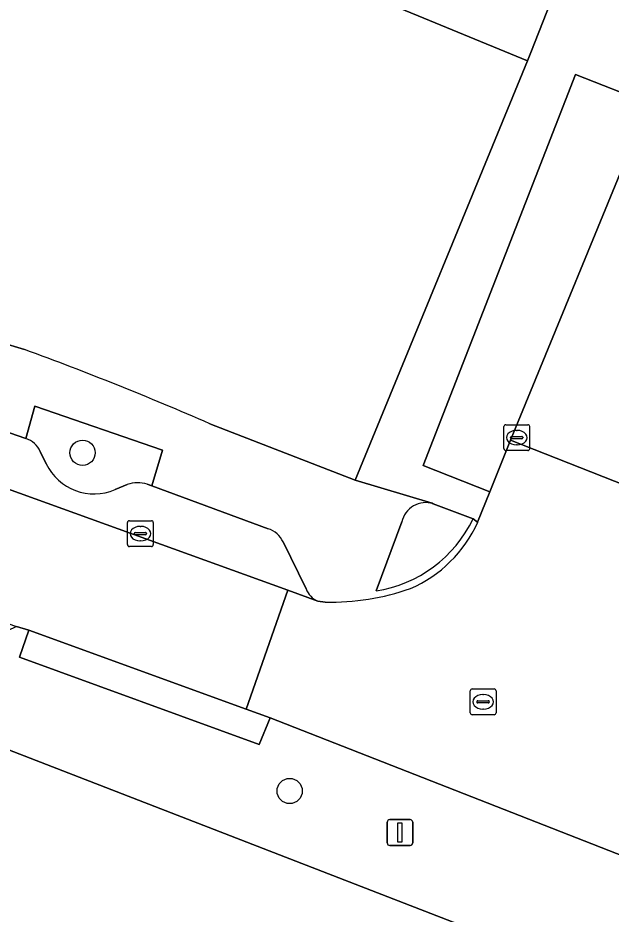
# Model space of a CAD drawing. Extents: x 160023 to 161302, y 384750 to 385707.
# Drawn here: x 160879.96 to 160902.94, y 385119.18 to 385153.9 of the extents above; entities that cross this region are included whole.
import ezdxf

# ---------------------------------------------------------------- set-up
doc = ezdxf.new("R2010")
doc.units = 0
for name, color, linetype in [('IMGEO_Boom', 7, 'Continuous'), ('IMGEO_Erf', 7, 'Continuous'), ('IMGEO_Groenvoorziening', 7, 'Continuous'), ('IMGEO_Kolk', 7, 'Continuous'), ('IMGEO_Lichtmast', 7, 'Continuous'), ('IMGEO_Parkeervlak_open', 7, 'Continuous'), ('IMGEO_Rijbaan_lokaal_open', 7, 'Continuous'), ('IMGEO_Rioolput', 7, 'Continuous'), ('IMGEO_Voetpad_open', 7, 'Continuous')]:
    doc.layers.add(name, color=color, linetype=linetype)

msp = doc.modelspace()

# ---------------------------------------------------------------- linework, layer by layer
at = {"layer": 'IMGEO_Boom'}
for centre in [(160882.464, 385137.051), (160890.489, 385123.946)]:
    msp.add_circle(centre, 0.489, dxfattribs=at)
at = {"layer": 'IMGEO_Erf'}
for points in [[(160857.838, 385261.928), (160843.665, 385209.639), (160843.359, 385209.719), (160842.901, 385208.163), (160839.422, 385196.35), (160828.142, 385155.466), (160827.967, 385154.858), (160829.664, 385152.853), (160840.243, 385150.96), (160858.134, 385147.331), (160867.002, 385145.029), (160880.219, 385141.047)], [(160887.392, 385138.177), (160893.021, 385135.991), (160899.703, 385152.239), (160893.861, 385154.646)], [(160939.924, 385086.132), (160941.759, 385090.782), (160945.3, 385100.073), (160876.218, 385126.848), (160869.082, 385129.32)]]:
    msp.add_lwpolyline(points, dxfattribs=at)
msp.add_arc((160835.356, 385018.521), 130.481, 66.49657, 69.88959, dxfattribs=at)
at = {"layer": 'IMGEO_Groenvoorziening'}
msp.add_lwpolyline([(160904.168, 385150.014), (160904.395, 385150.589), (160901.568, 385151.71), (160895.661, 385136.563), (160898.244, 385135.54), (160899.042, 385137.532)], close=True, dxfattribs=at)
for points in [[(160884.967, 385135.839), (160885.144, 385135.774), (160885.559, 385137.147), (160880.615, 385138.861), (160880.259, 385137.599)], [(160880.825, 385137.096), (160881.053, 385136.627)], [(160883.728, 385135.621), (160884.196, 385135.821)], [(160897.593, 385134.493), (160896.054, 385135.075)], [(160894.831, 385134.372), (160893.836, 385131.703)]]:
    msp.add_lwpolyline(points, dxfattribs=at)
for centre, radius, start, end in [((160880.036, 385136.778), 0.851, 21.9442, 74.8012), ((160882.919, 385137.528), 2.072, 205.7799, 293.0001), ((160884.611, 385134.578), 1.31, 74.224, 108.4508), ((160895.768, 385134.157), 0.962, 72.7192, 167.0628), ((160893.084, 385136.64), 4.994, 278.6601, 334.5361)]:
    msp.add_arc(centre, radius, start, end, dxfattribs=at)
at = {"layer": 'IMGEO_Kolk'}
for p, q in [((160898.786, 385137.211), (160898.786, 385138.063)), ((160898.861, 385138.137), (160899.713, 385138.137)), ((160899.787, 385138.063), (160899.787, 385137.211)), ((160899.045, 385137.631), (160899.045, 385137.643)), ((160899.483, 385137.594), (160899.085, 385137.594)), ((160899.088, 385137.68), (160899.486, 385137.68)), ((160899.274, 385137.917), (160899.299, 385137.917)), ((160899.529, 385137.643), (160899.529, 385137.631)), ((160899.297, 385137.357), (160899.272, 385137.357)), ((160899.713, 385137.137), (160898.861, 385137.137)), ((160884.203, 385133.492), (160884.203, 385134.344)), ((160884.278, 385134.418), (160885.13, 385134.418)), ((160884.691, 385134.198), (160884.716, 385134.198)), ((160885.204, 385134.344), (160885.204, 385133.492)), ((160884.462, 385133.912), (160884.462, 385133.924)), ((160884.9, 385133.875), (160884.502, 385133.875)), ((160884.505, 385133.961), (160884.903, 385133.961)), ((160884.946, 385133.924), (160884.946, 385133.912)), ((160884.714, 385133.638), (160884.689, 385133.638)), ((160885.13, 385133.418), (160884.278, 385133.418))]:
    msp.add_line(p, q, dxfattribs=at)
for points in [[(160898.786, 385137.211), (160898.786, 385138.063)], [(160898.861, 385138.137), (160899.713, 385138.137)], [(160899.787, 385138.063), (160899.787, 385137.211)], [(160899.713, 385137.137), (160898.861, 385137.137)], [(160884.203, 385133.492), (160884.203, 385134.344)], [(160884.278, 385134.418), (160885.13, 385134.418)], [(160885.204, 385134.344), (160885.204, 385133.492)], [(160885.13, 385133.418), (160884.278, 385133.418)]]:
    msp.add_lwpolyline(points, dxfattribs=at)
for centre, radius, start, end in [((160898.863, 385138.061), 0.0765, 91.552, 178.448), ((160898.863, 385138.061), 0.0765, 91.552, 178.448), ((160899.711, 385138.061), 0.0765, 1.552, 88.448), ((160899.711, 385138.061), 0.0765, 1.552, 88.448), ((160899.085, 385137.64), 0.0403, 85.8775, 175.7526), ((160899.082, 385137.63), 0.0366, 178.938, 274.7102), ((160899.486, 385137.637), 0.043, 264.8664, 352.4533), ((160899.49, 385137.642), 0.0386, 1.7309, 96.639), ((160898.863, 385137.213), 0.0765, 181.552, 268.448), ((160898.863, 385137.213), 0.0765, 181.552, 268.448), ((160899.711, 385137.213), 0.0765, 271.552, 358.448), ((160899.711, 385137.213), 0.0765, 271.552, 358.448), ((160884.28, 385134.342), 0.0765, 91.552, 178.448), ((160884.28, 385134.342), 0.0765, 91.552, 178.448), ((160885.128, 385134.342), 0.0765, 1.552, 88.448), ((160885.128, 385134.342), 0.0765, 1.552, 88.448), ((160884.502, 385133.921), 0.0403, 85.8775, 175.7526), ((160884.499, 385133.911), 0.0366, 178.938, 274.7102), ((160884.903, 385133.918), 0.043, 264.8664, 352.4533), ((160884.907, 385133.923), 0.0386, 1.7309, 96.639), ((160884.28, 385133.494), 0.0765, 181.552, 268.448), ((160884.28, 385133.494), 0.0765, 181.552, 268.448), ((160885.128, 385133.494), 0.0765, 271.552, 358.448), ((160885.128, 385133.494), 0.0765, 271.552, 358.448)]:
    msp.add_arc(centre, radius, start, end, dxfattribs=at)
for centre, major_axis, ratio, start_param, end_param in [((160899.273, 385137.637), (-0.387, 0.002), 0.722429, 4.712389, 7.853982), ((160899.298, 385137.637), (-0.39, 0.002), 0.717154, 1.570796, 4.712389), ((160884.69, 385133.918), (-0.387, 0.002), 0.722429, 4.712389, 7.853982), ((160884.715, 385133.918), (-0.39, 0.002), 0.717154, 1.570796, 4.712389)]:
    msp.add_ellipse(centre, major_axis=major_axis, ratio=ratio, start_param=start_param, end_param=end_param, dxfattribs=at)
at = {"layer": 'IMGEO_Lichtmast'}
for p, q in [((160894.265, 385121.937), (160894.265, 385122.737)), ((160894.265, 385122.737), (160894.265, 385121.937)), ((160894.365, 385122.837), (160895.155, 385122.837)), ((160895.155, 385122.837), (160894.365, 385122.837)), ((160895.255, 385122.737), (160895.255, 385121.937)), ((160895.255, 385121.937), (160895.255, 385122.737)), ((160895.155, 385121.837), (160894.365, 385121.837)), ((160894.365, 385121.837), (160895.155, 385121.837))]:
    msp.add_line(p, q, dxfattribs=at)
msp.add_lwpolyline([(160894.685, 385122.712), (160894.835, 385122.712), (160894.835, 385121.962), (160894.685, 385121.962), (160894.685, 385122.712)], dxfattribs=at)
for centre, start, end in [((160894.365, 385122.737), 90, 180), ((160894.365, 385122.737), 90, 180), ((160895.155, 385122.737), 0, 90), ((160895.155, 385122.737), 360, 90), ((160894.365, 385121.937), 180, 270), ((160894.365, 385121.937), 180, 270), ((160895.155, 385121.937), 270, 0), ((160895.155, 385121.937), 270, 0)]:
    msp.add_arc(centre, 0.1, start, end, dxfattribs=at)
at = {"layer": 'IMGEO_Parkeervlak_open'}
msp.add_lwpolyline([(160897.237, 385162.599), (160895.332, 385157.782), (160895.178, 385157.843), (160895.023, 385157.467), (160893.861, 385154.646), (160899.703, 385152.239), (160899.834, 385152.557), (160902.796, 385160.087), (160902.908, 385160.416)], close=True, dxfattribs=at)
for points in [[(160880.259, 385137.599), (160870.515, 385140.992), (160866.219, 385142.379), (160866.087, 385142.406)], [(160875.114, 385137.259), (160890.411, 385131.724), (160891.582, 385131.3)], [(160881.053, 385136.627), (160880.825, 385137.096)], [(160884.196, 385135.821), (160883.728, 385135.621)], [(160889.656, 385134.109), (160885.144, 385135.774), (160884.967, 385135.839)], [(160891.124, 385131.775), (160890.234, 385133.594)]]:
    msp.add_lwpolyline(points, dxfattribs=at)
for centre, radius, start, end in [((160880.036, 385136.778), 0.851, 21.9442, 74.8012), ((160882.919, 385137.528), 2.072, 205.7799, 293.0001), ((160884.611, 385134.578), 1.31, 74.224, 108.4508), ((160889.357, 385133.192), 0.964, 24.6337, 71.964), ((160891.915, 385132.08), 0.848, 201.0539, 246.8583)]:
    msp.add_arc(centre, radius, start, end, dxfattribs=at)
at = {"layer": 'IMGEO_Rijbaan_lokaal_open'}
for points in [[(160906.86, 385156.839), (160904.395, 385150.589), (160904.168, 385150.014), (160899.042, 385137.532), (160904.423, 385135.426), (160904.619, 385135.952), (160904.863, 385136.572), (160907.068, 385142.208), (160907.215, 385142.583), (160907.495, 385143.266), (160911.571, 385153.697), (160913.505, 385158.645)], [(160873.346, 385132.598), (160879.899, 385130.324), (160880.377, 385130.174), (160888.806, 385127.114), (160890.411, 385131.724), (160875.114, 385137.259)], [(160903.543, 385133.061), (160903.704, 385133.493), (160904.159, 385134.715), (160904.423, 385135.426), (160899.042, 385137.532), (160898.244, 385135.54), (160897.772, 385134.362)], [(160891.865, 385131.258), (160891.582, 385131.3), (160890.411, 385131.724), (160888.806, 385127.114), (160889.734, 385126.777), (160906.914, 385120.055)]]:
    msp.add_lwpolyline(points, dxfattribs=at)
for centre, radius, start, end in [((160893.162, 385136.425), 5.051, 293.4025, 335.889), ((160892.005, 385140.908), 9.651, 269.1688, 289.1308)]:
    msp.add_arc(centre, radius, start, end, dxfattribs=at)
at = {"layer": 'IMGEO_Rioolput'}
for p, q in [((160897.558, 385127.901), (160898.41, 385127.901)), ((160897.483, 385126.975), (160897.483, 385127.827)), ((160897.971, 385127.681), (160897.996, 385127.681)), ((160898.484, 385127.827), (160898.484, 385126.975)), ((160897.742, 385127.395), (160897.742, 385127.407)), ((160898.18, 385127.358), (160897.782, 385127.358)), ((160897.785, 385127.444), (160898.183, 385127.444)), ((160898.226, 385127.407), (160898.226, 385127.395)), ((160898.41, 385126.901), (160897.558, 385126.901)), ((160897.994, 385127.121), (160897.969, 385127.121))]:
    msp.add_line(p, q, dxfattribs=at)
for points in [[(160897.558, 385127.901), (160898.41, 385127.901)], [(160897.483, 385126.975), (160897.483, 385127.827)], [(160898.484, 385127.827), (160898.484, 385126.975)], [(160898.41, 385126.901), (160897.558, 385126.901)]]:
    msp.add_lwpolyline(points, dxfattribs=at)
for centre, radius, start, end in [((160897.56, 385127.825), 0.0765, 91.552, 178.448), ((160897.56, 385127.825), 0.0765, 91.552, 178.448), ((160898.408, 385127.825), 0.0765, 1.552, 88.448), ((160898.408, 385127.825), 0.0765, 1.552, 88.448), ((160897.782, 385127.404), 0.0403, 85.8775, 175.7526), ((160897.779, 385127.394), 0.0366, 178.938, 274.7102), ((160898.183, 385127.401), 0.043, 264.8664, 352.4533), ((160898.187, 385127.406), 0.0386, 1.7309, 96.639), ((160897.56, 385126.977), 0.0765, 181.552, 268.448), ((160897.56, 385126.977), 0.0765, 181.552, 268.448), ((160898.408, 385126.977), 0.0765, 271.552, 358.448), ((160898.408, 385126.977), 0.0765, 271.552, 358.448)]:
    msp.add_arc(centre, radius, start, end, dxfattribs=at)
for centre, major_axis, ratio, start_param, end_param in [((160897.97, 385127.401), (-0.387, 0.002), 0.722429, 4.712389, 7.853982), ((160897.995, 385127.401), (-0.39, 0.002), 0.717154, 1.570796, 4.712389)]:
    msp.add_ellipse(centre, major_axis=major_axis, ratio=ratio, start_param=start_param, end_param=end_param, dxfattribs=at)
at = {"layer": 'IMGEO_Voetpad_open'}
for points in [[(160906.86, 385156.839), (160907.408, 385158.262), (160902.796, 385160.087), (160899.834, 385152.557), (160899.703, 385152.239), (160893.021, 385135.991), (160896.011, 385135.092), (160896.054, 385135.075), (160897.593, 385134.493), (160897.772, 385134.362), (160898.244, 385135.54), (160895.661, 385136.563), (160901.568, 385151.71), (160904.395, 385150.589)], [(160888.806, 385127.114), (160880.377, 385130.174), (160880.018, 385129.126), (160889.307, 385125.744), (160889.734, 385126.777)]]:
    msp.add_lwpolyline(points, close=True, dxfattribs=at)
for points in [[(160840.243, 385150.96), (160829.664, 385152.853), (160829.315, 385151.389), (160833.083, 385150.69), (160832.834, 385149.358), (160842.482, 385147.639), (160842.769, 385148.953), (160847.849, 385147.956), (160847.575, 385146.619), (160861.135, 385143.866), (160861.44, 385145.103), (160866.384, 385143.671), (160866.087, 385142.406), (160866.219, 385142.379), (160870.515, 385140.992), (160880.259, 385137.599), (160880.615, 385138.861), (160885.559, 385137.147), (160885.144, 385135.774), (160889.656, 385134.109)], [(160880.219, 385141.047), (160867.002, 385145.029), (160858.134, 385147.331), (160840.243, 385150.96)], [(160896.054, 385135.075), (160896.011, 385135.092), (160893.021, 385135.991), (160887.392, 385138.177)], [(160897.772, 385134.362), (160897.593, 385134.493)], [(160893.836, 385131.703), (160894.831, 385134.372)], [(160890.234, 385133.594), (160891.124, 385131.775)], [(160891.582, 385131.3), (160891.865, 385131.258)], [(160906.914, 385120.055), (160889.734, 385126.777), (160889.307, 385125.744), (160880.018, 385129.126), (160880.377, 385130.174), (160879.899, 385130.324), (160877.719, 385129.276)], [(160869.082, 385129.32), (160876.218, 385126.848), (160945.3, 385100.073), (160956.943, 385095.561), (160963.233, 385093.095), (160966.966, 385091.636), (160968.765, 385090.932), (160982.004, 385085.757), (160983.694, 385085.058), (160994.168, 385081.079), (160995.817, 385080.46), (160997.135, 385079.965), (161000, 385078.889), (161000.248, 385078.796), (161001.523, 385078.317), (161001.936, 385078.162), (161002.92, 385080.934), (161001.814, 385081.402), (161002.427, 385083.077), (161002.229, 385083.145), (161001.492, 385083.399)]]:
    msp.add_lwpolyline(points, dxfattribs=at)
for centre, radius, start, end in [((160835.356, 385018.521), 130.481, 66.49657, 69.88959), ((160895.768, 385134.157), 0.962, 72.7192, 167.0628), ((160893.084, 385136.64), 4.994, 278.6601, 334.5361), ((160893.162, 385136.425), 5.051, 293.4025, 335.889), ((160889.357, 385133.192), 0.964, 24.6337, 71.964), ((160891.915, 385132.08), 0.848, 201.0539, 246.8583), ((160892.005, 385140.908), 9.651, 269.1688, 289.1308)]:
    msp.add_arc(centre, radius, start, end, dxfattribs=at)

doc.saveas('drawing.dxf')
